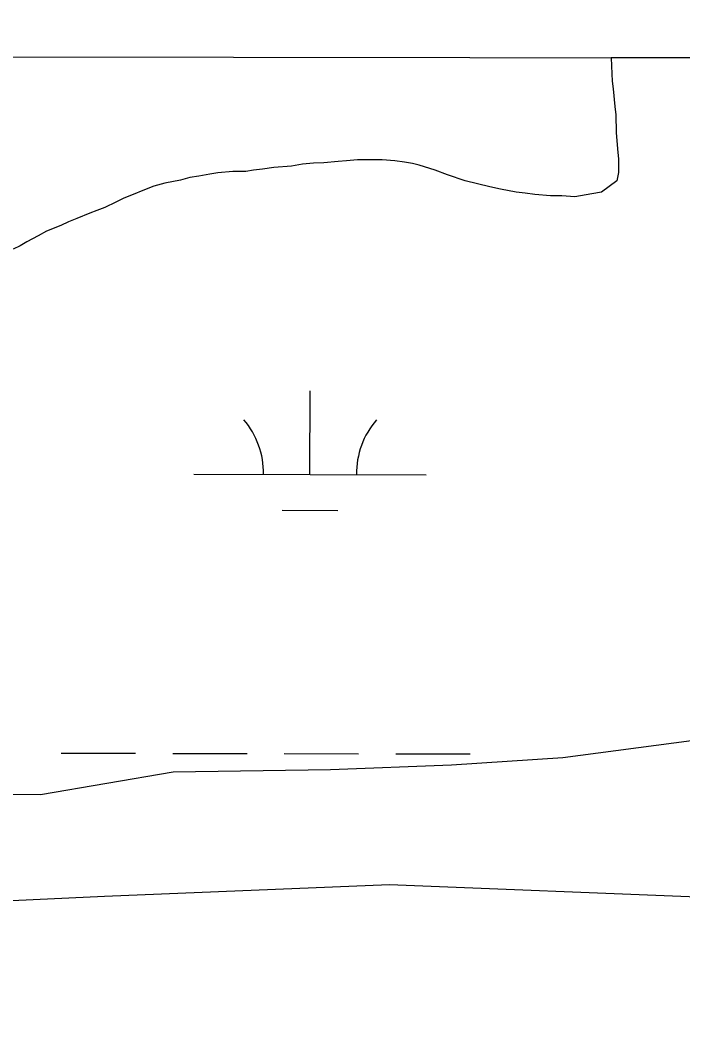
# Model space of a CAD drawing. Extents: x 3219052 to 3256913, y 800770 to 826146.
# Drawn here: x 3236912.2 to 3237197.5, y 823939.6 to 824370.1 of the extents above; entities that cross this region are included whole.
import ezdxf

# ---------------------------------------------------------------- set-up
doc = ezdxf.new("R2010")
doc.units = 0
for name, color, linetype in [('V-GRID-FRAM', 7, 'Continuous'), ('V-SITE-VEGE', 7, 'Continuous'), ('V-TOPO-SHOR', 7, 'Continuous'), ('V-WETL-SWMP', 7, 'Continuous')]:
    doc.layers.add(name, color=color, linetype=linetype)

msp = doc.modelspace()

# ---------------------------------------------------------------- linework, layer by layer
at = {"layer": 'V-GRID-FRAM'}
msp.add_lwpolyline([(3223248.62, 824370.11), (3254658.46, 824333.57), (3254645.23, 806146.92), (3223219.52, 806183.49), (3223248.62, 824370.11)], dxfattribs=at)
at = {"layer": 'V-SITE-VEGE'}
for p, q in [((3239973.25, 824350.65), (3237166.62, 824353.92)), ((3237166.62, 824353.92), (3237166.62, 824353.81)), ((3237166.62, 824353.81), (3237166.84, 824347.03)), ((3237166.84, 824347.03), (3237167.05, 824343.84)), ((3237167.05, 824343.84), (3237167.46, 824340.45)), ((3237167.46, 824340.45), (3237168.09, 824332.87)), ((3237168.09, 824332.87), (3237168.5, 824329.28)), ((3237168.5, 824329.28), (3237168.72, 824321.7)), ((3237168.72, 824321.7), (3237169.35, 824314.72)), ((3237169.35, 824314.72), (3237169.76, 824310.34)), ((3237021.36, 824306.63), (3237016.57, 824306.02)), ((3237028.94, 824307.26), (3237021.36, 824306.63)), ((3237033.72, 824308.07), (3237028.94, 824307.26)), ((3237038.51, 824308.49), (3237033.72, 824308.07)), ((3237042.9, 824308.71), (3237038.51, 824308.49)), ((3237049.08, 824309.32), (3237042.9, 824308.71)), ((3237052.67, 824309.54), (3237049.08, 824309.32)), ((3237057.45, 824309.95), (3237052.67, 824309.54)), ((3237068.03, 824309.99), (3237057.45, 824309.95)), ((3237073.41, 824309.61), (3237068.03, 824309.99)), ((3237077.6, 824309.02), (3237073.41, 824309.61)), ((3237081, 824308.43), (3237077.6, 824309.02)), ((3237083.99, 824307.65), (3237081, 824308.43)), ((3237090.78, 824305.48), (3237083.99, 824307.65)), ((3237169.76, 824310.34), (3237169.78, 824304.55)), ((3236985.27, 824302.32), (3236981.28, 824301.31)), ((3236989.06, 824302.93), (3236985.27, 824302.32)), ((3236993.84, 824303.75), (3236989.06, 824302.93)), ((3236997.23, 824304.36), (3236993.84, 824303.75)), ((3237003.81, 824304.98), (3236997.23, 824304.36)), ((3237009.39, 824305), (3237003.81, 824304.98)), ((3237012.58, 824305.61), (3237009.39, 824305)), ((3237016.57, 824306.02), (3237012.58, 824305.61)), ((3237096.17, 824303.5), (3237090.78, 824305.48)), ((3237103.76, 824300.93), (3237096.17, 824303.5)), ((3237169.78, 824304.55), (3237168.99, 824300.96)), ((3236969.72, 824298.68), (3236965.73, 824297.07)), ((3236974.5, 824299.89), (3236969.72, 824298.68)), ((3236981.28, 824301.31), (3236974.5, 824299.89)), ((3237114.35, 824298.38), (3237103.76, 824300.93)), ((3237118.94, 824297.4), (3237114.35, 824298.38)), ((3237168.99, 824300.96), (3237162.43, 824296.15)), ((3236960.16, 824294.86), (3236956.77, 824293.45)), ((3236965.73, 824297.07), (3236960.16, 824294.86)), ((3237125.72, 824296.02), (3237118.94, 824297.4)), ((3237129.52, 824295.64), (3237125.72, 824296.02)), ((3237133.71, 824295.05), (3237129.52, 824295.64)), ((3237140.49, 824294.47), (3237133.71, 824295.05)), ((3237145.28, 824294.49), (3237140.49, 824294.47)), ((3237150.87, 824294.11), (3237145.28, 824294.49)), ((3237158.24, 824295.33), (3237150.87, 824294.11)), ((3237162.43, 824296.15), (3237158.24, 824295.33)), ((3236948.61, 824289.43), (3236945.22, 824288.22)), ((3236953.39, 824291.84), (3236948.61, 824289.43)), ((3236956.77, 824293.45), (3236953.39, 824291.84)), ((3236942.23, 824287.01), (3236936.65, 824284.8)), ((3236945.22, 824288.22), (3236942.23, 824287.01)), ((3236929.68, 824281.78), (3236923.51, 824279.37)), ((3236933.07, 824283.39), (3236929.68, 824281.78)), ((3236936.65, 824284.8), (3236933.07, 824283.39)), ((3236919.92, 824277.36), (3236915.14, 824274.75)), ((3236923.51, 824279.37), (3236919.92, 824277.36)), ((3236912.16, 824272.95), (3236909.17, 824271.54)), ((3236915.14, 824274.75), (3236912.16, 824272.95)), ((3237145.73, 824052.93), (3237201.1, 824060.21)), ((3237097.81, 824049.76), (3237145.73, 824052.93)), ((3237045.75, 824047.84), (3237097.81, 824049.76)), ((3236920.98, 824037.04), (3236978.01, 824046.79)), ((3236978.01, 824046.79), (3237045.75, 824047.84)), ((3236842.91, 824037.67), (3236920.98, 824037.04)), ((3237071.23, 823998.2), (3236948.53, 823993.17)), ((3237213.72, 823992.44), (3237071.23, 823998.2)), ((3236948.53, 823993.17), (3236872.1, 823989.67))]:
    msp.add_line(p, q, dxfattribs=at)
at = {"layer": 'V-TOPO-SHOR'}
for points in [[(3237166.62, 824353.92), (3237166.62, 824353.81), (3237166.84, 824347.03), (3237167.05, 824343.84), (3237167.46, 824340.45), (3237168.09, 824332.87), (3237168.5, 824329.28), (3237168.72, 824321.7), (3237169.35, 824314.72), (3237169.76, 824310.34), (3237169.78, 824304.55), (3237168.99, 824300.96), (3237162.43, 824296.15), (3237158.24, 824295.33), (3237150.87, 824294.11), (3237145.28, 824294.49), (3237140.49, 824294.47), (3237133.71, 824295.05), (3237129.52, 824295.64), (3237125.72, 824296.02), (3237118.94, 824297.4), (3237114.35, 824298.38), (3237103.76, 824300.93), (3237096.17, 824303.5), (3237090.78, 824305.48), (3237083.99, 824307.65), (3237081, 824308.43), (3237077.6, 824309.02), (3237073.41, 824309.61), (3237068.03, 824309.99), (3237064.24, 824309.97), (3237060.85, 824309.96), (3237057.45, 824309.95), (3237052.67, 824309.54), (3237049.08, 824309.32), (3237042.9, 824308.71), (3237038.51, 824308.49), (3237033.72, 824308.07), (3237028.94, 824307.26), (3237021.36, 824306.63)], [(3237021.36, 824306.63), (3237016.57, 824306.02), (3237012.58, 824305.61), (3237009.39, 824305), (3237003.81, 824304.98), (3236997.23, 824304.36), (3236993.84, 824303.75), (3236989.06, 824302.93), (3236985.27, 824302.32), (3236981.28, 824301.31), (3236974.5, 824299.89), (3236969.72, 824298.68), (3236965.73, 824297.07), (3236960.16, 824294.86), (3236956.77, 824293.45), (3236953.39, 824291.84), (3236948.61, 824289.43), (3236945.22, 824288.22), (3236942.23, 824287.01), (3236936.65, 824284.8), (3236933.07, 824283.39), (3236929.68, 824281.78), (3236923.51, 824279.37), (3236919.92, 824277.36), (3236915.14, 824274.75), (3236912.16, 824272.95), (3236909.17, 824271.54)]]:
    msp.add_lwpolyline(points, dxfattribs=at)
at = {"layer": 'V-WETL-SWMP'}
for p, q in [((3237242.15, 824353.83), (3237166.62, 824353.92)), ((3237166.62, 824353.92), (3237166.62, 824353.81)), ((3237166.62, 824353.81), (3237166.84, 824347.03)), ((3237166.84, 824347.03), (3237167.05, 824343.84)), ((3237167.05, 824343.84), (3237167.46, 824340.45)), ((3237167.46, 824340.45), (3237168.09, 824332.87)), ((3237168.09, 824332.87), (3237168.5, 824329.28)), ((3237168.5, 824329.28), (3237168.72, 824321.7)), ((3237168.72, 824321.7), (3237169.35, 824314.72)), ((3237169.35, 824314.72), (3237169.76, 824310.34)), ((3237021.36, 824306.63), (3237016.57, 824306.02)), ((3237028.94, 824307.26), (3237021.36, 824306.63)), ((3237033.72, 824308.07), (3237028.94, 824307.26)), ((3237038.51, 824308.49), (3237033.72, 824308.07)), ((3237042.89, 824308.7), (3237038.51, 824308.49)), ((3237049.08, 824309.32), (3237042.89, 824308.7)), ((3237052.67, 824309.53), (3237049.08, 824309.32)), ((3237057.45, 824309.95), (3237052.67, 824309.53)), ((3237068.03, 824309.99), (3237057.45, 824309.95)), ((3237073.41, 824309.61), (3237068.03, 824309.99)), ((3237077.6, 824309.02), (3237073.41, 824309.61)), ((3237081, 824308.43), (3237077.6, 824309.02)), ((3237083.99, 824307.65), (3237081, 824308.43)), ((3237090.78, 824305.48), (3237083.99, 824307.65)), ((3237169.76, 824310.34), (3237169.78, 824304.55)), ((3236985.27, 824302.32), (3236981.28, 824301.31)), ((3236989.05, 824302.93), (3236985.27, 824302.32)), ((3236993.84, 824303.75), (3236989.05, 824302.93)), ((3236997.23, 824304.36), (3236993.84, 824303.75)), ((3237003.81, 824304.98), (3236997.23, 824304.36)), ((3237009.39, 824305), (3237003.81, 824304.98)), ((3237012.58, 824305.61), (3237009.39, 824305)), ((3237016.57, 824306.02), (3237012.58, 824305.61)), ((3237096.17, 824303.5), (3237090.78, 824305.48)), ((3237103.76, 824300.93), (3237096.17, 824303.5)), ((3237169.78, 824304.55), (3237168.99, 824300.96)), ((3236969.72, 824298.68), (3236965.73, 824297.07)), ((3236974.5, 824299.89), (3236969.72, 824298.68)), ((3236981.28, 824301.31), (3236974.5, 824299.89)), ((3237114.35, 824298.38), (3237103.76, 824300.93)), ((3237118.94, 824297.39), (3237114.35, 824298.38)), ((3237168.99, 824300.96), (3237162.43, 824296.15)), ((3236960.16, 824294.85), (3236956.77, 824293.45)), ((3236965.73, 824297.07), (3236960.16, 824294.85)), ((3237125.72, 824296.02), (3237118.94, 824297.39)), ((3237129.52, 824295.64), (3237125.72, 824296.02)), ((3237133.71, 824295.05), (3237129.52, 824295.64)), ((3237140.49, 824294.48), (3237133.71, 824295.05)), ((3237145.28, 824294.49), (3237140.49, 824294.48)), ((3237150.87, 824294.11), (3237145.28, 824294.49)), ((3237158.24, 824295.33), (3237150.87, 824294.11)), ((3237162.43, 824296.15), (3237158.24, 824295.33)), ((3236948.61, 824289.43), (3236945.22, 824288.22)), ((3236953.38, 824291.84), (3236948.61, 824289.43)), ((3236956.77, 824293.45), (3236953.38, 824291.84)), ((3236942.23, 824287.01), (3236936.65, 824284.8)), ((3236945.22, 824288.22), (3236942.23, 824287.01)), ((3236929.68, 824281.78), (3236923.51, 824279.37)), ((3236933.07, 824283.39), (3236929.68, 824281.78)), ((3236936.65, 824284.8), (3236933.07, 824283.39)), ((3236919.92, 824277.36), (3236915.14, 824274.75)), ((3236923.51, 824279.37), (3236919.92, 824277.36)), ((3236915.14, 824274.75), (3236912.16, 824272.95)), ((3237036.95, 824174.67), (3237037.03, 824210.67)), ((3236986.95, 824174.78), (3237086.95, 824174.57)), ((3237024.92, 824159.27), (3237048.92, 824159.22)), ((3237145.73, 824052.93), (3237201.1, 824060.21)), ((3236929.86, 824054.83), (3236961.86, 824054.76)), ((3236977.86, 824054.72), (3237009.86, 824054.66)), ((3237025.86, 824054.62), (3237057.86, 824054.56)), ((3237073.86, 824054.52), (3237105.86, 824054.46)), ((3237097.81, 824049.76), (3237145.73, 824052.93)), ((3237045.75, 824047.84), (3237097.81, 824049.76)), ((3236920.98, 824037.04), (3236978.01, 824046.79)), ((3236978.01, 824046.79), (3237045.75, 824047.84)), ((3236842.91, 824037.67), (3236920.98, 824037.04)), ((3237071.23, 823998.2), (3236948.53, 823993.17)), ((3237213.72, 823992.43), (3237071.23, 823998.2)), ((3236948.53, 823993.17), (3236872.1, 823989.67))]:
    msp.add_line(p, q, dxfattribs=at)
for centre, start, end in [((3236981.71, 824175.26), 359.1081, 40.6518), ((3237092.2, 824175.03), 139.1081, 180.6517)]:
    msp.add_arc(centre, 35.25, start, end, dxfattribs=at)

doc.saveas('drawing.dxf')
